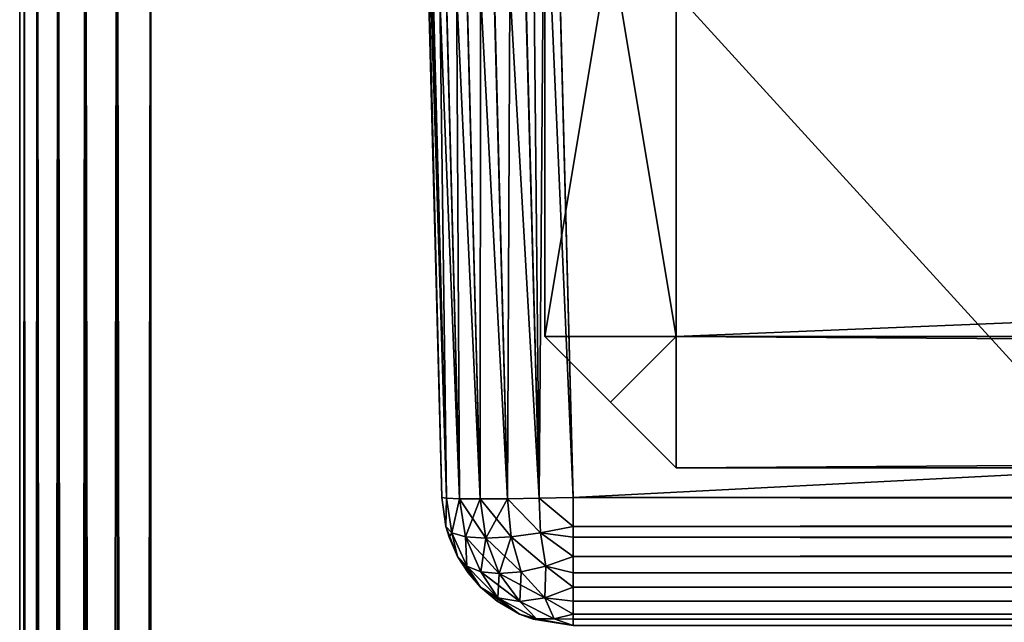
# Model space of a CAD drawing. Header units: millimetres. Extents: x -39 to 39, y -36 to 85.
# Tile 235 of 427: x -39.25 to -35.5, y 80.41 to 82.71. Entities that reach past the tile are written whole.
import ezdxf

# ---------------------------------------------------------------- set-up
doc = ezdxf.new("R2010")
doc.units = ezdxf.units.MM
doc.header["$LTSCALE"] = 65.185185
for name, color, linetype in [('10', 7, 'CONTINUOUS'), ('23', 7, 'CONTINUOUS'), ('24', 7, 'CONTINUOUS'), ('28', 7, 'CONTINUOUS'), ('29', 7, 'CONTINUOUS'), ('3', 7, 'CONTINUOUS'), ('32', 7, 'CONTINUOUS'), ('33', 7, 'CONTINUOUS'), ('34', 7, 'CONTINUOUS'), ('35', 7, 'CONTINUOUS'), ('36', 7, 'CONTINUOUS'), ('4', 7, 'CONTINUOUS'), ('6', 7, 'CONTINUOUS'), ('7', 7, 'CONTINUOUS'), ('74', 7, 'CONTINUOUS'), ('75', 7, 'CONTINUOUS'), ('76', 7, 'CONTINUOUS'), ('77', 7, 'CONTINUOUS'), ('8', 7, 'CONTINUOUS'), ('81', 7, 'CONTINUOUS'), ('85', 7, 'CONTINUOUS'), ('86', 7, 'CONTINUOUS'), ('88', 7, 'CONTINUOUS'), ('89', 7, 'CONTINUOUS')]:
    doc.layers.add(name, color=color, linetype=linetype)

msp = doc.modelspace()

# ---------------------------------------------------------------- linework, layer by layer
at = {"layer": '10', "color": 7, "linetype": 'CONTINUOUS'}
for points in [[(37.2425, 84.7079, -21.4923), (-37.2425, 84.7079, -21.4923), (37.1425, 80.8869, -21.3923), (37.2425, 84.7079, -21.4923)], [(37.1425, 80.8869, -21.3923), (-37.2425, 84.7079, -21.4923), (-37.1425, 80.8869, -21.3923), (37.1425, 80.8869, -21.3923)]]:
    msp.add_3dface(points, dxfattribs=at)
at = {"layer": '23', "color": 7, "linetype": 'CONTINUOUS'}
for points in [[(-39.25, 85, 22.5), (-39.233, 0, 22.6294), (-39.233, 85, 22.6294), (-39.25, 85, 22.5)], [(-39.25, 0, 22.5), (-39.233, 0, 22.6294), (-39.25, 85, 22.5), (-39.25, 0, 22.5)], [(-39.183, 0, 22.75), (-39.183, 85, 22.75), (-39.233, 85, 22.6294), (-39.183, 0, 22.75)], [(-39.233, 0, 22.6294), (-39.183, 0, 22.75), (-39.233, 85, 22.6294), (-39.233, 0, 22.6294)], [(-39.183, 0, 22.75), (-39.1036, 0, 22.8536), (-39.183, 85, 22.75), (-39.183, 0, 22.75)], [(-39.1036, 0, 22.8536), (-39.1036, 85, 22.8536), (-39.183, 85, 22.75), (-39.1036, 0, 22.8536)], [(-39, 0, 22.933), (-39, 85, 22.933), (-39.1036, 85, 22.8536), (-39, 0, 22.933)], [(-39.1036, 0, 22.8536), (-39, 0, 22.933), (-39.1036, 85, 22.8536), (-39.1036, 0, 22.8536)], [(-38.8794, 0, 22.983), (-38.8794, 85, 22.983), (-39, 85, 22.933), (-38.8794, 0, 22.983)], [(-39, 0, 22.933), (-38.8794, 0, 22.983), (-39, 85, 22.933), (-39, 0, 22.933)], [(-38.8794, 0, 22.983), (-38.75, 0, 23), (-38.8794, 85, 22.983), (-38.8794, 0, 22.983)], [(-38.75, 0, 23), (-38.75, 85, 23), (-38.8794, 85, 22.983), (-38.75, 0, 23)]]:
    msp.add_3dface(points, dxfattribs=at)
at = {"layer": '24', "color": 7, "linetype": 'CONTINUOUS'}
for points in [[(-39.25, 0, -22.5), (-39.25, 85, -22.5), (-39.233, 85, -22.6294), (-39.25, 0, -22.5)], [(-39.233, 0, -22.6294), (-39.25, 0, -22.5), (-39.233, 85, -22.6294), (-39.233, 0, -22.6294)], [(-39.233, 0, -22.6294), (-39.233, 85, -22.6294), (-39.183, 85, -22.75), (-39.233, 0, -22.6294)], [(-39.183, 0, -22.75), (-39.233, 0, -22.6294), (-39.183, 85, -22.75), (-39.183, 0, -22.75)], [(-39.1036, 0, -22.8536), (-39.183, 0, -22.75), (-39.1036, 85, -22.8536), (-39.1036, 0, -22.8536)], [(-39.183, 0, -22.75), (-39.183, 85, -22.75), (-39.1036, 85, -22.8536), (-39.183, 0, -22.75)], [(-39.1036, 0, -22.8536), (-39.1036, 85, -22.8536), (-39, 85, -22.933), (-39.1036, 0, -22.8536)], [(-39, 0, -22.933), (-39.1036, 0, -22.8536), (-39, 85, -22.933), (-39, 0, -22.933)], [(-39, 0, -22.933), (-39, 85, -22.933), (-38.8794, 85, -22.983), (-39, 0, -22.933)], [(-38.8794, 0, -22.983), (-39, 0, -22.933), (-38.8794, 85, -22.983), (-38.8794, 0, -22.983)], [(-38.75, 0, -23), (-38.8794, 0, -22.983), (-38.75, 85, -23), (-38.75, 0, -23)], [(-38.8794, 0, -22.983), (-38.8794, 85, -22.983), (-38.75, 85, -23), (-38.8794, 0, -22.983)]]:
    msp.add_3dface(points, dxfattribs=at)
at = {"layer": '28', "color": 7, "linetype": 'CONTINUOUS'}
for points in [[(-37.7254, 84.7096, -21.1217), (-37.7423, 84.7079, -20.9925), (-37.6252, 80.884, -21.0218), (-37.7254, 84.7096, -21.1217)], [(-37.7423, 84.7079, -20.9925), (-37.6423, 80.8869, -20.8925), (-37.6252, 80.884, -21.0218), (-37.7423, 84.7079, -20.9925)], [(-37.6759, 84.7107, -21.2419), (-37.7254, 84.7096, -21.1217), (-37.6252, 80.884, -21.0218), (-37.6759, 84.7107, -21.2419)], [(-37.5971, 84.7111, -21.345), (-37.6759, 84.7107, -21.2419), (-37.5752, 80.8821, -21.1423), (-37.5971, 84.7111, -21.345)], [(-37.5752, 80.8821, -21.1423), (-37.6759, 84.7107, -21.2419), (-37.6252, 80.884, -21.0218), (-37.5752, 80.8821, -21.1423)], [(-37.4944, 84.7107, -21.4244), (-37.5971, 84.7111, -21.345), (-37.4958, 80.8815, -21.2458), (-37.4944, 84.7107, -21.4244)], [(-37.4958, 80.8815, -21.2458), (-37.5971, 84.7111, -21.345), (-37.5752, 80.8821, -21.1423), (-37.4958, 80.8815, -21.2458)], [(-37.3923, 80.8821, -21.3252), (-37.4944, 84.7107, -21.4244), (-37.4958, 80.8815, -21.2458), (-37.3923, 80.8821, -21.3252)], [(-37.3744, 84.7096, -21.4747), (-37.4944, 84.7107, -21.4244), (-37.3923, 80.8821, -21.3252), (-37.3744, 84.7096, -21.4747)], [(-37.2718, 80.884, -21.3752), (-37.3744, 84.7096, -21.4747), (-37.3923, 80.8821, -21.3252), (-37.2718, 80.884, -21.3752)], [(-37.3095, 84.7088, -21.4879), (-37.3744, 84.7096, -21.4747), (-37.2718, 80.884, -21.3752), (-37.3095, 84.7088, -21.4879)], [(-37.1425, 80.8869, -21.3923), (-37.3095, 84.7088, -21.4879), (-37.2718, 80.884, -21.3752), (-37.1425, 80.8869, -21.3923)], [(-37.1425, 80.8869, -21.3923), (-37.2425, 84.7079, -21.4923), (-37.3095, 84.7088, -21.4879), (-37.1425, 80.8869, -21.3923)]]:
    msp.add_3dface(points, dxfattribs=at)
at = {"layer": '29', "color": 7, "linetype": 'CONTINUOUS'}
for points in [[(-37.6423, 80.8869, 20.8925), (-37.7423, 84.7079, 20.9925), (-37.7379, 84.7088, 21.0595), (-37.6423, 80.8869, 20.8925)], [(-37.7379, 84.7088, 21.0595), (-37.7247, 84.7096, 21.1244), (-37.6252, 80.884, 21.0218), (-37.7379, 84.7088, 21.0595)], [(-37.6423, 80.8869, 20.8925), (-37.7379, 84.7088, 21.0595), (-37.6252, 80.884, 21.0218), (-37.6423, 80.8869, 20.8925)], [(-37.7247, 84.7096, 21.1244), (-37.6744, 84.7107, 21.2444), (-37.5752, 80.8821, 21.1423), (-37.7247, 84.7096, 21.1244)], [(-37.6252, 80.884, 21.0218), (-37.7247, 84.7096, 21.1244), (-37.5752, 80.8821, 21.1423), (-37.6252, 80.884, 21.0218)], [(-37.6744, 84.7107, 21.2444), (-37.595, 84.7111, 21.3471), (-37.4958, 80.8815, 21.2458), (-37.6744, 84.7107, 21.2444)], [(-37.5752, 80.8821, 21.1423), (-37.6744, 84.7107, 21.2444), (-37.4958, 80.8815, 21.2458), (-37.5752, 80.8821, 21.1423)], [(-37.595, 84.7111, 21.3471), (-37.4919, 84.7107, 21.4259), (-37.3923, 80.8821, 21.3252), (-37.595, 84.7111, 21.3471)], [(-37.4958, 80.8815, 21.2458), (-37.595, 84.7111, 21.3471), (-37.3923, 80.8821, 21.3252), (-37.4958, 80.8815, 21.2458)], [(-37.4919, 84.7107, 21.4259), (-37.3717, 84.7096, 21.4754), (-37.2718, 80.884, 21.3752), (-37.4919, 84.7107, 21.4259)], [(-37.3923, 80.8821, 21.3252), (-37.4919, 84.7107, 21.4259), (-37.2718, 80.884, 21.3752), (-37.3923, 80.8821, 21.3252)], [(-37.3717, 84.7096, 21.4754), (-37.2425, 84.7079, 21.4923), (-37.2718, 80.884, 21.3752), (-37.3717, 84.7096, 21.4754)], [(-37.2425, 84.7079, 21.4923), (-37.1425, 80.8869, 21.3923), (-37.2718, 80.884, 21.3752), (-37.2425, 84.7079, 21.4923)]]:
    msp.add_3dface(points, dxfattribs=at)
at = {"layer": '3', "color": 7, "linetype": 'CONTINUOUS'}
for points in [[(-39.25, 0, 22.5), (-39.25, 85, 22.5), (-39.25, 6.8628, 1.6086), (-39.25, 0, 22.5)], [(-39.25, 8.8386, -0.3672), (-39.25, 85, 22.5), (-39.25, 8.7166, -0.7159), (-39.25, 8.8386, -0.3672)], [(-39.25, 8.88), (-39.25, 85, 22.5), (-39.25, 8.8386, -0.3672), (-39.25, 8.88)], [(-39.25, 8.8386, 0.3672), (-39.25, 85, 22.5), (-39.25, 8.88), (-39.25, 8.8386, 0.3672)], [(-39.25, 8.7166, 0.7159), (-39.25, 85, 22.5), (-39.25, 8.8386, 0.3672), (-39.25, 8.7166, 0.7159)], [(-39.25, 8.52, 1.0288), (-39.25, 85, 22.5), (-39.25, 8.7166, 0.7159), (-39.25, 8.52, 1.0288)], [(-39.25, 8.2588, 1.29), (-39.25, 85, 22.5), (-39.25, 8.52, 1.0288), (-39.25, 8.2588, 1.29)], [(-39.25, 7.9459, 1.4866), (-39.25, 85, 22.5), (-39.25, 8.2588, 1.29), (-39.25, 7.9459, 1.4866)], [(-39.25, 7.5972, 1.6086), (-39.25, 85, 22.5), (-39.25, 7.9459, 1.4866), (-39.25, 7.5972, 1.6086)], [(-39.25, 7.23, 1.65), (-39.25, 85, 22.5), (-39.25, 7.5972, 1.6086), (-39.25, 7.23, 1.65)], [(-39.25, 6.8628, 1.6086), (-39.25, 85, 22.5), (-39.25, 7.23, 1.65), (-39.25, 6.8628, 1.6086)], [(-39.25, 0, -22.5), (-39.25, 85, 22.5), (-39.25, 85, -22.5), (-39.25, 0, -22.5)], [(-39.25, 85, 22.5), (-39.25, 0, -22.5), (-39.25, 8.7166, -0.7159), (-39.25, 85, 22.5)]]:
    msp.add_3dface(points, dxfattribs=at)
at = {"layer": '32', "color": 7, "linetype": 'CONTINUOUS'}
for points in [[(37.1425, 80.8869, -21.3923), (-37.1425, 80.8869, -21.3923), (-37.1425, 80.7771, -21.3771), (37.1425, 80.8869, -21.3923)], [(37.1425, 80.8869, -21.3923), (-37.1425, 80.7771, -21.3771), (37.1425, 80.7771, -21.3771), (37.1425, 80.8869, -21.3923)], [(-37.1425, 80.7771, -21.3771), (-37.1425, 80.7356, -21.3647), (37.1425, 80.7771, -21.3771), (-37.1425, 80.7771, -21.3771)], [(37.1425, 80.7771, -21.3771), (-37.1425, 80.7356, -21.3647), (37.1425, 80.7356, -21.3647), (37.1425, 80.7771, -21.3771)], [(37.1425, 80.7356, -21.3647), (-37.1425, 80.6628, -21.3326), (37.1425, 80.6628, -21.3326), (37.1425, 80.7356, -21.3647)], [(-37.1425, 80.7356, -21.3647), (-37.1425, 80.6628, -21.3326), (37.1425, 80.7356, -21.3647), (-37.1425, 80.7356, -21.3647)], [(37.1425, 80.6628, -21.3326), (-37.1425, 80.5998, -21.2923), (37.1425, 80.5998, -21.2923), (37.1425, 80.6628, -21.3326)], [(-37.1425, 80.6628, -21.3326), (-37.1425, 80.5998, -21.2923), (37.1425, 80.6628, -21.3326), (-37.1425, 80.6628, -21.3326)], [(37.1425, 80.5998, -21.2923), (-37.1425, 80.5451, -21.2446), (37.1425, 80.5451, -21.2446), (37.1425, 80.5998, -21.2923)], [(-37.1425, 80.5998, -21.2923), (-37.1425, 80.5451, -21.2446), (37.1425, 80.5998, -21.2923), (-37.1425, 80.5998, -21.2923)], [(37.1425, 80.5451, -21.2446), (-37.1425, 80.4924, -21.1821), (37.1425, 80.4924, -21.1821), (37.1425, 80.5451, -21.2446)], [(-37.1425, 80.5451, -21.2446), (-37.1425, 80.4924, -21.1821), (37.1425, 80.5451, -21.2446), (-37.1425, 80.5451, -21.2446)], [(37.1425, 80.4924, -21.1821), (-37.1425, 80.4433, -21.096), (37.1425, 80.4433, -21.096), (37.1425, 80.4924, -21.1821)], [(-37.1425, 80.4924, -21.1821), (-37.1425, 80.4433, -21.096), (37.1425, 80.4924, -21.1821), (-37.1425, 80.4924, -21.1821)], [(37.1425, 80.4433, -21.096), (-37.1425, 80.4237, -21.0445), (37.1425, 80.4237, -21.0445), (37.1425, 80.4433, -21.096)], [(-37.1425, 80.4433, -21.096), (-37.1425, 80.4237, -21.0445), (37.1425, 80.4433, -21.096), (-37.1425, 80.4433, -21.096)], [(-37.1425, 80.4237, -21.0445), (-37.1425, 80.4, -20.8925), (37.1425, 80.4237, -21.0445), (-37.1425, 80.4237, -21.0445)], [(37.1425, 80.4237, -21.0445), (-37.1425, 80.4, -20.8925), (37.1425, 80.4, -20.8925), (37.1425, 80.4237, -21.0445)]]:
    msp.add_3dface(points, dxfattribs=at)
at = {"layer": '33', "color": 7, "linetype": 'CONTINUOUS'}
for points in [[(-37.6252, 80.884, -21.0218), (-37.6423, 80.8869, -20.8925), (-37.6271, 80.7771, -20.8925), (-37.6252, 80.884, -21.0218)], [(-37.6252, 80.884, -21.0218), (-37.6271, 80.7771, -20.8925), (-37.6037, 80.7519, -21.0164), (-37.6252, 80.884, -21.0218)], [(-37.5752, 80.8821, -21.1423), (-37.6252, 80.884, -21.0218), (-37.6037, 80.7519, -21.0164), (-37.5752, 80.8821, -21.1423)], [(-37.5752, 80.8821, -21.1423), (-37.6037, 80.7519, -21.0164), (-37.5521, 80.7367, -21.1281), (-37.5752, 80.8821, -21.1423)], [(-37.5752, 80.8821, -21.1423), (-37.5521, 80.7367, -21.1281), (-37.4753, 80.7315, -21.2253), (-37.5752, 80.8821, -21.1423)], [(-37.4958, 80.8815, -21.2458), (-37.5752, 80.8821, -21.1423), (-37.4753, 80.7315, -21.2253), (-37.4958, 80.8815, -21.2458)], [(-37.3923, 80.8821, -21.3252), (-37.4958, 80.8815, -21.2458), (-37.3781, 80.7367, -21.3021), (-37.3923, 80.8821, -21.3252)], [(-37.4958, 80.8815, -21.2458), (-37.4753, 80.7315, -21.2253), (-37.3781, 80.7367, -21.3021), (-37.4958, 80.8815, -21.2458)], [(-37.2718, 80.884, -21.3752), (-37.3923, 80.8821, -21.3252), (-37.2664, 80.7519, -21.3537), (-37.2718, 80.884, -21.3752)], [(-37.3923, 80.8821, -21.3252), (-37.3781, 80.7367, -21.3021), (-37.2664, 80.7519, -21.3537), (-37.3923, 80.8821, -21.3252)], [(-37.1425, 80.8869, -21.3923), (-37.2718, 80.884, -21.3752), (-37.1425, 80.7771, -21.3771), (-37.1425, 80.8869, -21.3923)], [(-37.1425, 80.7771, -21.3771), (-37.2718, 80.884, -21.3752), (-37.2664, 80.7519, -21.3537), (-37.1425, 80.7771, -21.3771)], [(-37.6271, 80.7771, -20.8925), (-37.5826, 80.6628, -20.8925), (-37.6037, 80.7519, -21.0164), (-37.6271, 80.7771, -20.8925)], [(-37.6147, 80.7356, -20.8925), (-37.5826, 80.6628, -20.8925), (-37.6271, 80.7771, -20.8925), (-37.6147, 80.7356, -20.8925)], [(-37.1425, 80.7356, -21.3647), (-37.1425, 80.7771, -21.3771), (-37.2664, 80.7519, -21.3537), (-37.1425, 80.7356, -21.3647)], [(-37.5826, 80.6628, -20.8925), (-37.5477, 80.626, -20.9961), (-37.6037, 80.7519, -21.0164), (-37.5826, 80.6628, -20.8925)], [(-37.6037, 80.7519, -21.0164), (-37.5477, 80.626, -20.9961), (-37.5521, 80.7367, -21.1281), (-37.6037, 80.7519, -21.0164)], [(-37.5477, 80.626, -20.9961), (-37.4942, 80.6044, -21.0897), (-37.5521, 80.7367, -21.1281), (-37.5477, 80.626, -20.9961)], [(-37.5521, 80.7367, -21.1281), (-37.4237, 80.5971, -21.1737), (-37.4753, 80.7315, -21.2253), (-37.5521, 80.7367, -21.1281)], [(-37.4942, 80.6044, -21.0897), (-37.4237, 80.5971, -21.1737), (-37.5521, 80.7367, -21.1281), (-37.4942, 80.6044, -21.0897)], [(-37.4753, 80.7315, -21.2253), (-37.3397, 80.6044, -21.2442), (-37.3781, 80.7367, -21.3021), (-37.4753, 80.7315, -21.2253)], [(-37.4237, 80.5971, -21.1737), (-37.3397, 80.6044, -21.2442), (-37.4753, 80.7315, -21.2253), (-37.4237, 80.5971, -21.1737)], [(-37.3781, 80.7367, -21.3021), (-37.2461, 80.626, -21.2977), (-37.2664, 80.7519, -21.3537), (-37.3781, 80.7367, -21.3021)], [(-37.3397, 80.6044, -21.2442), (-37.2461, 80.626, -21.2977), (-37.3781, 80.7367, -21.3021), (-37.3397, 80.6044, -21.2442)], [(-37.1425, 80.6628, -21.3326), (-37.1425, 80.7356, -21.3647), (-37.2664, 80.7519, -21.3537), (-37.1425, 80.6628, -21.3326)], [(-37.2461, 80.626, -21.2977), (-37.1425, 80.6628, -21.3326), (-37.2664, 80.7519, -21.3537), (-37.2461, 80.626, -21.2977)], [(-37.5423, 80.5998, -20.8925), (-37.4946, 80.5451, -20.8925), (-37.5826, 80.6628, -20.8925), (-37.5423, 80.5998, -20.8925)], [(-37.5826, 80.6628, -20.8925), (-37.4946, 80.5451, -20.8925), (-37.5477, 80.626, -20.9961), (-37.5826, 80.6628, -20.8925)], [(-37.1425, 80.5998, -21.2923), (-37.1425, 80.6628, -21.3326), (-37.2461, 80.626, -21.2977), (-37.1425, 80.5998, -21.2923)], [(-37.4946, 80.5451, -20.8925), (-37.4289, 80.5044, -20.9995), (-37.5477, 80.626, -20.9961), (-37.4946, 80.5451, -20.8925)], [(-37.5477, 80.626, -20.9961), (-37.4289, 80.5044, -20.9995), (-37.4942, 80.6044, -21.0897), (-37.5477, 80.626, -20.9961)], [(-37.3397, 80.6044, -21.2442), (-37.2495, 80.5044, -21.1789), (-37.2461, 80.626, -21.2977), (-37.3397, 80.6044, -21.2442)], [(-37.2495, 80.5044, -21.1789), (-37.1425, 80.5451, -21.2446), (-37.2461, 80.626, -21.2977), (-37.2495, 80.5044, -21.1789)], [(-37.1425, 80.5451, -21.2446), (-37.1425, 80.5998, -21.2923), (-37.2461, 80.626, -21.2977), (-37.1425, 80.5451, -21.2446)], [(-37.4942, 80.6044, -21.0897), (-37.3458, 80.491, -21.0958), (-37.4237, 80.5971, -21.1737), (-37.4942, 80.6044, -21.0897)], [(-37.4289, 80.5044, -20.9995), (-37.3458, 80.491, -21.0958), (-37.4942, 80.6044, -21.0897), (-37.4289, 80.5044, -20.9995)], [(-37.4237, 80.5971, -21.1737), (-37.2495, 80.5044, -21.1789), (-37.3397, 80.6044, -21.2442), (-37.4237, 80.5971, -21.1737)], [(-37.3458, 80.491, -21.0958), (-37.2495, 80.5044, -21.1789), (-37.4237, 80.5971, -21.1737), (-37.3458, 80.491, -21.0958)], [(-37.4321, 80.4924, -20.8925), (-37.346, 80.4433, -20.8925), (-37.4946, 80.5451, -20.8925), (-37.4321, 80.4924, -20.8925)], [(-37.4946, 80.5451, -20.8925), (-37.346, 80.4433, -20.8925), (-37.4289, 80.5044, -20.9995), (-37.4946, 80.5451, -20.8925)], [(-37.1425, 80.4924, -21.1821), (-37.1425, 80.5451, -21.2446), (-37.2495, 80.5044, -21.1789), (-37.1425, 80.4924, -21.1821)], [(-37.346, 80.4433, -20.8925), (-37.2822, 80.4254, -20.9646), (-37.4289, 80.5044, -20.9995), (-37.346, 80.4433, -20.8925)], [(-37.4289, 80.5044, -20.9995), (-37.2822, 80.4254, -20.9646), (-37.3458, 80.491, -21.0958), (-37.4289, 80.5044, -20.9995)], [(-37.3458, 80.491, -21.0958), (-37.2146, 80.4254, -21.0322), (-37.2495, 80.5044, -21.1789), (-37.3458, 80.491, -21.0958)], [(-37.2822, 80.4254, -20.9646), (-37.2146, 80.4254, -21.0322), (-37.3458, 80.491, -21.0958), (-37.2822, 80.4254, -20.9646)], [(-37.2146, 80.4254, -21.0322), (-37.1425, 80.4433, -21.096), (-37.2495, 80.5044, -21.1789), (-37.2146, 80.4254, -21.0322)], [(-37.1425, 80.4433, -21.096), (-37.1425, 80.4924, -21.1821), (-37.2495, 80.5044, -21.1789), (-37.1425, 80.4433, -21.096)], [(-37.346, 80.4433, -20.8925), (-37.2945, 80.4237, -20.8925), (-37.2822, 80.4254, -20.9646), (-37.346, 80.4433, -20.8925)], [(-37.1425, 80.4237, -21.0445), (-37.1425, 80.4433, -21.096), (-37.2146, 80.4254, -21.0322), (-37.1425, 80.4237, -21.0445)], [(-37.2945, 80.4237, -20.8925), (-37.1425, 80.4, -20.8925), (-37.2822, 80.4254, -20.9646), (-37.2945, 80.4237, -20.8925)], [(-37.2822, 80.4254, -20.9646), (-37.1425, 80.4, -20.8925), (-37.2146, 80.4254, -21.0322), (-37.2822, 80.4254, -20.9646)], [(-37.1425, 80.4, -20.8925), (-37.1425, 80.4237, -21.0445), (-37.2146, 80.4254, -21.0322), (-37.1425, 80.4, -20.8925)]]:
    msp.add_3dface(points, dxfattribs=at)
at = {"layer": '34', "color": 7, "linetype": 'CONTINUOUS'}
for points in [[(-37.6271, 80.7771, -20.8925), (-37.6423, 80.8869, -20.8925), (-37.6271, 80.7771, 20.8925), (-37.6271, 80.7771, -20.8925)], [(-37.6423, 80.8869, -20.8925), (-37.6423, 80.8869, 20.8925), (-37.6271, 80.7771, 20.8925), (-37.6423, 80.8869, -20.8925)], [(-37.6147, 80.7356, 20.8925), (-37.6271, 80.7771, -20.8925), (-37.6271, 80.7771, 20.8925), (-37.6147, 80.7356, 20.8925)], [(-37.6147, 80.7356, -20.8925), (-37.6271, 80.7771, -20.8925), (-37.6147, 80.7356, 20.8925), (-37.6147, 80.7356, -20.8925)], [(-37.5826, 80.6628, 20.8925), (-37.6147, 80.7356, -20.8925), (-37.6147, 80.7356, 20.8925), (-37.5826, 80.6628, 20.8925)], [(-37.5826, 80.6628, -20.8925), (-37.6147, 80.7356, -20.8925), (-37.5826, 80.6628, 20.8925), (-37.5826, 80.6628, -20.8925)], [(-37.5423, 80.5998, 20.8925), (-37.5826, 80.6628, -20.8925), (-37.5826, 80.6628, 20.8925), (-37.5423, 80.5998, 20.8925)], [(-37.5423, 80.5998, -20.8925), (-37.5826, 80.6628, -20.8925), (-37.5423, 80.5998, 20.8925), (-37.5423, 80.5998, -20.8925)], [(-37.4946, 80.5451, 20.8925), (-37.5423, 80.5998, -20.8925), (-37.5423, 80.5998, 20.8925), (-37.4946, 80.5451, 20.8925)], [(-37.4946, 80.5451, -20.8925), (-37.5423, 80.5998, -20.8925), (-37.4946, 80.5451, 20.8925), (-37.4946, 80.5451, -20.8925)], [(-37.4321, 80.4924, 20.8925), (-37.4946, 80.5451, -20.8925), (-37.4946, 80.5451, 20.8925), (-37.4321, 80.4924, 20.8925)], [(-37.4321, 80.4924, -20.8925), (-37.4946, 80.5451, -20.8925), (-37.4321, 80.4924, 20.8925), (-37.4321, 80.4924, -20.8925)], [(-37.346, 80.4433, 20.8925), (-37.4321, 80.4924, -20.8925), (-37.4321, 80.4924, 20.8925), (-37.346, 80.4433, 20.8925)], [(-37.346, 80.4433, -20.8925), (-37.4321, 80.4924, -20.8925), (-37.346, 80.4433, 20.8925), (-37.346, 80.4433, -20.8925)], [(-37.2945, 80.4237, 20.8925), (-37.346, 80.4433, -20.8925), (-37.346, 80.4433, 20.8925), (-37.2945, 80.4237, 20.8925)], [(-37.2945, 80.4237, -20.8925), (-37.346, 80.4433, -20.8925), (-37.2945, 80.4237, 20.8925), (-37.2945, 80.4237, -20.8925)], [(-37.1425, 80.4, -20.8925), (-37.2945, 80.4237, -20.8925), (-37.1425, 80.4, 20.8925), (-37.1425, 80.4, -20.8925)], [(-37.1425, 80.4, 20.8925), (-37.2945, 80.4237, -20.8925), (-37.2945, 80.4237, 20.8925), (-37.1425, 80.4, 20.8925)]]:
    msp.add_3dface(points, dxfattribs=at)
at = {"layer": '35', "color": 7, "linetype": 'CONTINUOUS'}
for points in [[(-37.6423, 80.8869, 20.8925), (-37.6252, 80.884, 21.0218), (-37.6271, 80.7771, 20.8925), (-37.6423, 80.8869, 20.8925)], [(-37.6271, 80.7771, 20.8925), (-37.6252, 80.884, 21.0218), (-37.6037, 80.7519, 21.0164), (-37.6271, 80.7771, 20.8925)], [(-37.6252, 80.884, 21.0218), (-37.5752, 80.8821, 21.1423), (-37.6037, 80.7519, 21.0164), (-37.6252, 80.884, 21.0218)], [(-37.5752, 80.8821, 21.1423), (-37.5521, 80.7367, 21.1281), (-37.6037, 80.7519, 21.0164), (-37.5752, 80.8821, 21.1423)], [(-37.5752, 80.8821, 21.1423), (-37.4958, 80.8815, 21.2458), (-37.5521, 80.7367, 21.1281), (-37.5752, 80.8821, 21.1423)], [(-37.4958, 80.8815, 21.2458), (-37.4753, 80.7315, 21.2253), (-37.5521, 80.7367, 21.1281), (-37.4958, 80.8815, 21.2458)], [(-37.4958, 80.8815, 21.2458), (-37.3923, 80.8821, 21.3252), (-37.4753, 80.7315, 21.2253), (-37.4958, 80.8815, 21.2458)], [(-37.3923, 80.8821, 21.3252), (-37.3781, 80.7367, 21.3021), (-37.4753, 80.7315, 21.2253), (-37.3923, 80.8821, 21.3252)], [(-37.3923, 80.8821, 21.3252), (-37.2718, 80.884, 21.3752), (-37.2664, 80.7519, 21.3537), (-37.3923, 80.8821, 21.3252)], [(-37.3923, 80.8821, 21.3252), (-37.2664, 80.7519, 21.3537), (-37.3781, 80.7367, 21.3021), (-37.3923, 80.8821, 21.3252)], [(-37.2718, 80.884, 21.3752), (-37.1425, 80.8869, 21.3923), (-37.1425, 80.7771, 21.3771), (-37.2718, 80.884, 21.3752)], [(-37.2718, 80.884, 21.3752), (-37.1425, 80.7771, 21.3771), (-37.2664, 80.7519, 21.3537), (-37.2718, 80.884, 21.3752)], [(-37.6147, 80.7356, 20.8925), (-37.6271, 80.7771, 20.8925), (-37.6037, 80.7519, 21.0164), (-37.6147, 80.7356, 20.8925)], [(-37.1425, 80.7771, 21.3771), (-37.1425, 80.6628, 21.3326), (-37.2664, 80.7519, 21.3537), (-37.1425, 80.7771, 21.3771)], [(-37.1425, 80.7356, 21.3647), (-37.1425, 80.6628, 21.3326), (-37.1425, 80.7771, 21.3771), (-37.1425, 80.7356, 21.3647)], [(-37.5826, 80.6628, 20.8925), (-37.6147, 80.7356, 20.8925), (-37.6037, 80.7519, 21.0164), (-37.5826, 80.6628, 20.8925)], [(-37.5521, 80.7367, 21.1281), (-37.5477, 80.626, 20.9961), (-37.6037, 80.7519, 21.0164), (-37.5521, 80.7367, 21.1281)], [(-37.5477, 80.626, 20.9961), (-37.5826, 80.6628, 20.8925), (-37.6037, 80.7519, 21.0164), (-37.5477, 80.626, 20.9961)], [(-37.4753, 80.7315, 21.2253), (-37.4942, 80.6044, 21.0897), (-37.5521, 80.7367, 21.1281), (-37.4753, 80.7315, 21.2253)], [(-37.4942, 80.6044, 21.0897), (-37.5477, 80.626, 20.9961), (-37.5521, 80.7367, 21.1281), (-37.4942, 80.6044, 21.0897)], [(-37.4237, 80.5971, 21.1737), (-37.4942, 80.6044, 21.0897), (-37.4753, 80.7315, 21.2253), (-37.4237, 80.5971, 21.1737)], [(-37.3781, 80.7367, 21.3021), (-37.4237, 80.5971, 21.1737), (-37.4753, 80.7315, 21.2253), (-37.3781, 80.7367, 21.3021)], [(-37.3397, 80.6044, 21.2442), (-37.4237, 80.5971, 21.1737), (-37.3781, 80.7367, 21.3021), (-37.3397, 80.6044, 21.2442)], [(-37.2664, 80.7519, 21.3537), (-37.2461, 80.626, 21.2977), (-37.3781, 80.7367, 21.3021), (-37.2664, 80.7519, 21.3537)], [(-37.2461, 80.626, 21.2977), (-37.3397, 80.6044, 21.2442), (-37.3781, 80.7367, 21.3021), (-37.2461, 80.626, 21.2977)], [(-37.1425, 80.6628, 21.3326), (-37.2461, 80.626, 21.2977), (-37.2664, 80.7519, 21.3537), (-37.1425, 80.6628, 21.3326)], [(-37.5423, 80.5998, 20.8925), (-37.5826, 80.6628, 20.8925), (-37.5477, 80.626, 20.9961), (-37.5423, 80.5998, 20.8925)], [(-37.1425, 80.6628, 21.3326), (-37.1425, 80.5451, 21.2446), (-37.2461, 80.626, 21.2977), (-37.1425, 80.6628, 21.3326)], [(-37.1425, 80.5998, 21.2923), (-37.1425, 80.5451, 21.2446), (-37.1425, 80.6628, 21.3326), (-37.1425, 80.5998, 21.2923)], [(-37.4946, 80.5451, 20.8925), (-37.5423, 80.5998, 20.8925), (-37.5477, 80.626, 20.9961), (-37.4946, 80.5451, 20.8925)], [(-37.4289, 80.5044, 20.9995), (-37.4946, 80.5451, 20.8925), (-37.5477, 80.626, 20.9961), (-37.4289, 80.5044, 20.9995)], [(-37.4942, 80.6044, 21.0897), (-37.4289, 80.5044, 20.9995), (-37.5477, 80.626, 20.9961), (-37.4942, 80.6044, 21.0897)], [(-37.2461, 80.626, 21.2977), (-37.2495, 80.5044, 21.1789), (-37.3397, 80.6044, 21.2442), (-37.2461, 80.626, 21.2977)], [(-37.1425, 80.5451, 21.2446), (-37.2495, 80.5044, 21.1789), (-37.2461, 80.626, 21.2977), (-37.1425, 80.5451, 21.2446)], [(-37.4237, 80.5971, 21.1737), (-37.4289, 80.5044, 20.9995), (-37.4942, 80.6044, 21.0897), (-37.4237, 80.5971, 21.1737)], [(-37.3458, 80.491, 21.0958), (-37.4289, 80.5044, 20.9995), (-37.4237, 80.5971, 21.1737), (-37.3458, 80.491, 21.0958)], [(-37.3397, 80.6044, 21.2442), (-37.3458, 80.491, 21.0958), (-37.4237, 80.5971, 21.1737), (-37.3397, 80.6044, 21.2442)], [(-37.2495, 80.5044, 21.1789), (-37.3458, 80.491, 21.0958), (-37.3397, 80.6044, 21.2442), (-37.2495, 80.5044, 21.1789)], [(-37.4321, 80.4924, 20.8925), (-37.4946, 80.5451, 20.8925), (-37.4289, 80.5044, 20.9995), (-37.4321, 80.4924, 20.8925)], [(-37.1425, 80.5451, 21.2446), (-37.1425, 80.4433, 21.096), (-37.2495, 80.5044, 21.1789), (-37.1425, 80.5451, 21.2446)], [(-37.1425, 80.4924, 21.1821), (-37.1425, 80.4433, 21.096), (-37.1425, 80.5451, 21.2446), (-37.1425, 80.4924, 21.1821)], [(-37.346, 80.4433, 20.8925), (-37.4321, 80.4924, 20.8925), (-37.4289, 80.5044, 20.9995), (-37.346, 80.4433, 20.8925)], [(-37.3458, 80.491, 21.0958), (-37.2822, 80.4254, 20.9646), (-37.4289, 80.5044, 20.9995), (-37.3458, 80.491, 21.0958)], [(-37.2822, 80.4254, 20.9646), (-37.346, 80.4433, 20.8925), (-37.4289, 80.5044, 20.9995), (-37.2822, 80.4254, 20.9646)], [(-37.2495, 80.5044, 21.1789), (-37.2146, 80.4254, 21.0322), (-37.3458, 80.491, 21.0958), (-37.2495, 80.5044, 21.1789)], [(-37.2146, 80.4254, 21.0322), (-37.2822, 80.4254, 20.9646), (-37.3458, 80.491, 21.0958), (-37.2146, 80.4254, 21.0322)], [(-37.1425, 80.4433, 21.096), (-37.2146, 80.4254, 21.0322), (-37.2495, 80.5044, 21.1789), (-37.1425, 80.4433, 21.096)], [(-37.2945, 80.4237, 20.8925), (-37.346, 80.4433, 20.8925), (-37.2822, 80.4254, 20.9646), (-37.2945, 80.4237, 20.8925)], [(-37.1425, 80.4433, 21.096), (-37.1425, 80.4237, 21.0445), (-37.2146, 80.4254, 21.0322), (-37.1425, 80.4433, 21.096)], [(-37.1425, 80.4, 20.8925), (-37.2945, 80.4237, 20.8925), (-37.2822, 80.4254, 20.9646), (-37.1425, 80.4, 20.8925)], [(-37.2146, 80.4254, 21.0322), (-37.1425, 80.4, 20.8925), (-37.2822, 80.4254, 20.9646), (-37.2146, 80.4254, 21.0322)], [(-37.1425, 80.4237, 21.0445), (-37.1425, 80.4, 20.8925), (-37.2146, 80.4254, 21.0322), (-37.1425, 80.4237, 21.0445)]]:
    msp.add_3dface(points, dxfattribs=at)
at = {"layer": '36', "color": 7, "linetype": 'CONTINUOUS'}
for points in [[(-37.1425, 80.8869, 21.3923), (37.1425, 80.8869, 21.3923), (37.1425, 80.7771, 21.3771), (-37.1425, 80.8869, 21.3923)], [(-37.1425, 80.7771, 21.3771), (-37.1425, 80.8869, 21.3923), (37.1425, 80.7771, 21.3771), (-37.1425, 80.7771, 21.3771)], [(37.1425, 80.7356, 21.3647), (-37.1425, 80.7771, 21.3771), (37.1425, 80.7771, 21.3771), (37.1425, 80.7356, 21.3647)], [(-37.1425, 80.7356, 21.3647), (-37.1425, 80.7771, 21.3771), (37.1425, 80.7356, 21.3647), (-37.1425, 80.7356, 21.3647)], [(37.1425, 80.6628, 21.3326), (-37.1425, 80.7356, 21.3647), (37.1425, 80.7356, 21.3647), (37.1425, 80.6628, 21.3326)], [(-37.1425, 80.6628, 21.3326), (-37.1425, 80.7356, 21.3647), (37.1425, 80.6628, 21.3326), (-37.1425, 80.6628, 21.3326)], [(37.1425, 80.5998, 21.2923), (-37.1425, 80.6628, 21.3326), (37.1425, 80.6628, 21.3326), (37.1425, 80.5998, 21.2923)], [(-37.1425, 80.5998, 21.2923), (-37.1425, 80.6628, 21.3326), (37.1425, 80.5998, 21.2923), (-37.1425, 80.5998, 21.2923)], [(-37.1425, 80.5451, 21.2446), (-37.1425, 80.5998, 21.2923), (37.1425, 80.5451, 21.2446), (-37.1425, 80.5451, 21.2446)], [(37.1425, 80.5451, 21.2446), (-37.1425, 80.5998, 21.2923), (37.1425, 80.5998, 21.2923), (37.1425, 80.5451, 21.2446)], [(37.1425, 80.4924, 21.1821), (-37.1425, 80.5451, 21.2446), (37.1425, 80.5451, 21.2446), (37.1425, 80.4924, 21.1821)], [(-37.1425, 80.4924, 21.1821), (-37.1425, 80.5451, 21.2446), (37.1425, 80.4924, 21.1821), (-37.1425, 80.4924, 21.1821)], [(37.1425, 80.4433, 21.096), (-37.1425, 80.4924, 21.1821), (37.1425, 80.4924, 21.1821), (37.1425, 80.4433, 21.096)], [(-37.1425, 80.4433, 21.096), (-37.1425, 80.4924, 21.1821), (37.1425, 80.4433, 21.096), (-37.1425, 80.4433, 21.096)], [(37.1425, 80.4237, 21.0445), (-37.1425, 80.4433, 21.096), (37.1425, 80.4433, 21.096), (37.1425, 80.4237, 21.0445)], [(-37.1425, 80.4237, 21.0445), (-37.1425, 80.4433, 21.096), (37.1425, 80.4237, 21.0445), (-37.1425, 80.4237, 21.0445)], [(-37.1425, 80.4, 20.8925), (-37.1425, 80.4237, 21.0445), (37.1425, 80.4, 20.8925), (-37.1425, 80.4, 20.8925)], [(37.1425, 80.4, 20.8925), (-37.1425, 80.4237, 21.0445), (37.1425, 80.4237, 21.0445), (37.1425, 80.4, 20.8925)]]:
    msp.add_3dface(points, dxfattribs=at)
at = {"layer": '4', "color": 7, "linetype": 'CONTINUOUS'}
for points in [[(-38.75, 0, 23), (38.75, 85, 23), (-38.75, 85, 23), (-38.75, 0, 23)], [(-38.75, 0, 23), (38.75, 0, 23), (38.75, 85, 23), (-38.75, 0, 23)]]:
    msp.add_3dface(points, dxfattribs=at)
at = {"layer": '6', "color": 7, "linetype": 'CONTINUOUS'}
for points in [[(38.75, 0, -23), (-38.75, 85, -23), (38.75, 85, -23), (38.75, 0, -23)], [(38.75, 0, -23), (-38.75, 0, -23), (-38.75, 85, -23), (38.75, 0, -23)]]:
    msp.add_3dface(points, dxfattribs=at)
at = {"layer": '7', "color": 7, "linetype": 'CONTINUOUS'}
for points in [[(-37.7423, 84.7079, -20.9925), (-37.7423, 84.7079, 20.9925), (-37.6423, 80.8869, -20.8925), (-37.7423, 84.7079, -20.9925)], [(-37.6423, 80.8869, -20.8925), (-37.7423, 84.7079, 20.9925), (-37.6423, 80.8869, 20.8925), (-37.6423, 80.8869, -20.8925)]]:
    msp.add_3dface(points, dxfattribs=at)
at = {"layer": '74', "color": 7, "linetype": 'CONTINUOUS'}
for points in [[(-36.75, 84.5, 21), (36.75, 81.5, 21), (36.75, 84.5, 21), (-36.75, 84.5, 21)], [(-36.75, 81.5, 21), (36.75, 81.5, 21), (-36.75, 84.5, 21), (-36.75, 81.5, 21)]]:
    msp.add_3dface(points, dxfattribs=at)
at = {"layer": '75', "color": 7, "linetype": 'CONTINUOUS'}
for points in [[(-37.25, 81.5, -20.5), (-37.25, 81.5, 20.5), (-37.25, 84.5, -20.5), (-37.25, 81.5, -20.5)], [(-37.25, 84.5, -20.5), (-37.25, 81.5, 20.5), (-37.25, 84.5, 20.5), (-37.25, 84.5, -20.5)]]:
    msp.add_3dface(points, dxfattribs=at)
at = {"layer": '76', "color": 7, "linetype": 'CONTINUOUS'}
for points in [[(36.75, 81.5, -21), (-36.75, 81.5, -21), (36.75, 84.5, -21), (36.75, 81.5, -21)], [(36.75, 84.5, -21), (-36.75, 81.5, -21), (-36.75, 84.5, -21), (36.75, 84.5, -21)]]:
    msp.add_3dface(points, dxfattribs=at)
at = {"layer": '77', "color": 7, "linetype": 'CONTINUOUS'}
for points in [[(-31.25, 81, -15), (-36.75, 81, -20.5), (36.75, 81, -20.5), (-31.25, 81, -15)], [(-36.75, 81, 20.5), (31.25, 81, 15), (36.75, 81, 20.5), (-36.75, 81, 20.5)], [(-31.25, 81, 15), (31.25, 81, 15), (-36.75, 81, 20.5), (-31.25, 81, 15)], [(-36.75, 81, -20.5), (-31.25, 81, -15), (-36.75, 81, 20.5), (-36.75, 81, -20.5)], [(-31.25, 81, -15), (-31.25, 81, 15), (-36.75, 81, 20.5), (-31.25, 81, -15)]]:
    msp.add_3dface(points, dxfattribs=at)
at = {"layer": '8', "color": 7, "linetype": 'CONTINUOUS'}
for points in [[(-37.2425, 84.7079, 21.4923), (37.2425, 84.7079, 21.4923), (-37.1425, 80.8869, 21.3923), (-37.2425, 84.7079, 21.4923)], [(-37.1425, 80.8869, 21.3923), (37.2425, 84.7079, 21.4923), (37.1425, 80.8869, 21.3923), (-37.1425, 80.8869, 21.3923)]]:
    msp.add_3dface(points, dxfattribs=at)
at = {"layer": '81', "color": 7, "linetype": 'CONTINUOUS'}
for points in [[(-36.75, 81.5, -21), (-37.25, 84.5, -20.5), (-36.75, 84.5, -21), (-36.75, 81.5, -21)], [(-37.25, 81.5, -20.5), (-37.25, 84.5, -20.5), (-36.75, 81.5, -21), (-37.25, 81.5, -20.5)], [(-37.25, 81.5, -20.5), (-36.75, 81.5, -21), (-37, 81.25, -20.75), (-37.25, 81.5, -20.5)]]:
    msp.add_3dface(points, dxfattribs=at)
at = {"layer": '85', "color": 7, "linetype": 'CONTINUOUS'}
for points in [[(-37.25, 81.5, 20.5), (-36.75, 84.5, 21), (-37.25, 84.5, 20.5), (-37.25, 81.5, 20.5)], [(-36.75, 81.5, 21), (-36.75, 84.5, 21), (-37.25, 81.5, 20.5), (-36.75, 81.5, 21)], [(-36.75, 81.5, 21), (-37.25, 81.5, 20.5), (-37, 81.25, 20.75), (-36.75, 81.5, 21)]]:
    msp.add_3dface(points, dxfattribs=at)
at = {"layer": '86', "color": 7, "linetype": 'CONTINUOUS'}
for points in [[(-36.75, 81, 20.5), (-36.75, 81.5, 21), (-37, 81.25, 20.75), (-36.75, 81, 20.5)], [(-36.75, 81.5, 21), (-36.75, 81, 20.5), (36.75, 81, 20.5), (-36.75, 81.5, 21)], [(36.75, 81.5, 21), (-36.75, 81.5, 21), (36.75, 81, 20.5), (36.75, 81.5, 21)]]:
    msp.add_3dface(points, dxfattribs=at)
at = {"layer": '88', "color": 7, "linetype": 'CONTINUOUS'}
for points in [[(-36.75, 81.5, -21), (-36.75, 81, -20.5), (-37, 81.25, -20.75), (-36.75, 81.5, -21)], [(-36.75, 81, -20.5), (36.75, 81.5, -21), (36.75, 81, -20.5), (-36.75, 81, -20.5)], [(-36.75, 81.5, -21), (36.75, 81.5, -21), (-36.75, 81, -20.5), (-36.75, 81.5, -21)]]:
    msp.add_3dface(points, dxfattribs=at)
at = {"layer": '89', "color": 7, "linetype": 'CONTINUOUS'}
for points in [[(-37.25, 81.5, 20.5), (-37.25, 81.5, -20.5), (-36.75, 81, 20.5), (-37.25, 81.5, 20.5)], [(-37.25, 81.5, 20.5), (-36.75, 81, 20.5), (-37, 81.25, 20.75), (-37.25, 81.5, 20.5)], [(-36.75, 81, -20.5), (-37.25, 81.5, -20.5), (-37, 81.25, -20.75), (-36.75, 81, -20.5)], [(-37.25, 81.5, -20.5), (-36.75, 81, -20.5), (-36.75, 81, 20.5), (-37.25, 81.5, -20.5)]]:
    msp.add_3dface(points, dxfattribs=at)

doc.saveas('drawing.dxf')
